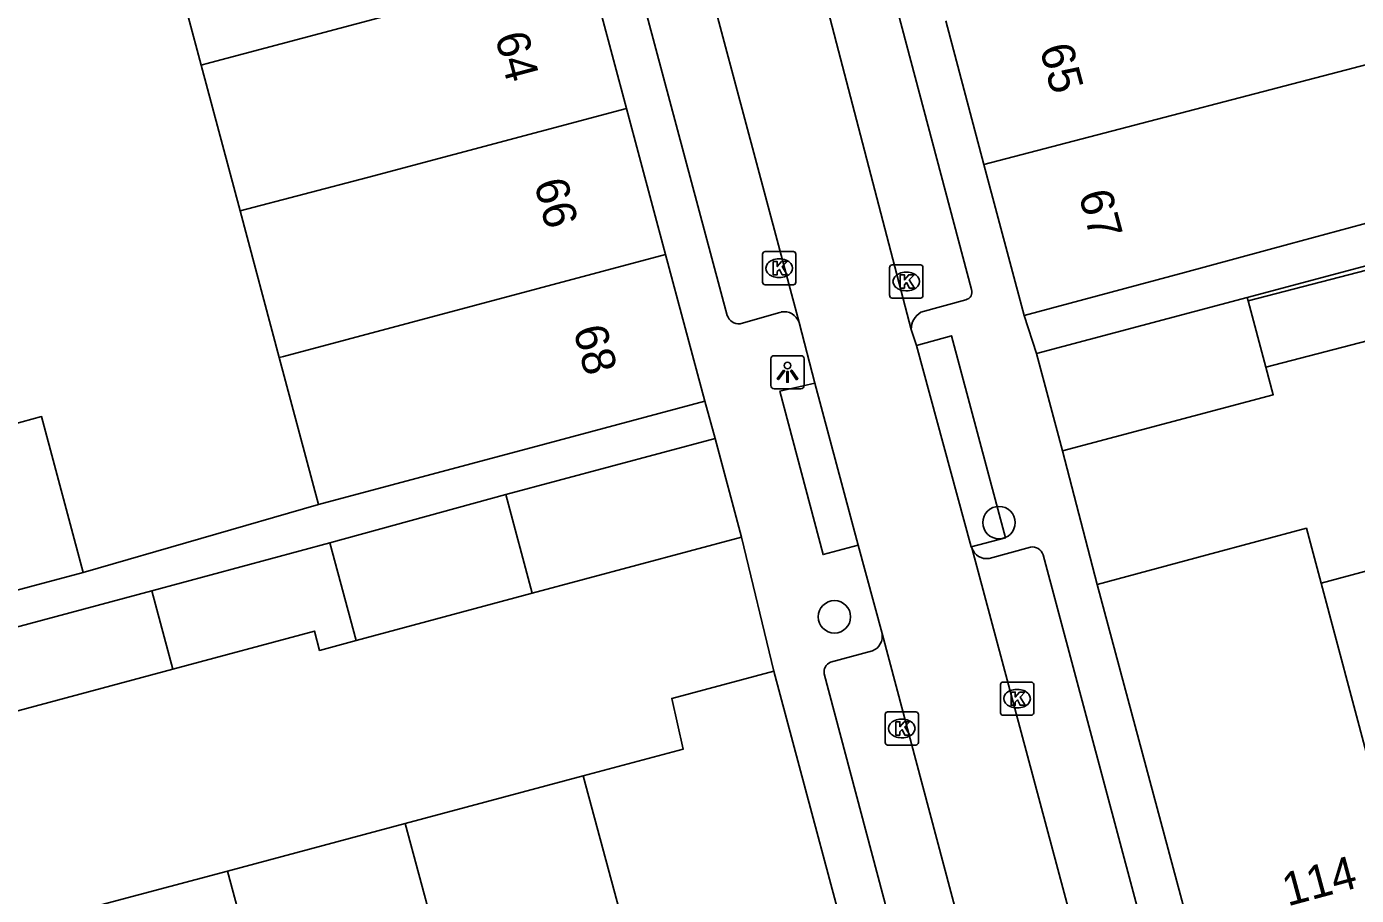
# Model space of a CAD drawing. Extents: x 162542 to 163144, y 380786 to 381511.
# Drawn here: x 162881.83 to 162921.91, y 380891.31 to 380917.49 of the extents above; entities that cross this region are included whole.
import ezdxf

# ---------------------------------------------------------------- set-up
doc = ezdxf.new("R2010")
doc.units = 0
for name, color, linetype in [('IMGEO_Boom', 7, 'Continuous'), ('IMGEO_Kolk', 7, 'Continuous'), ('IMGEO_Lichtpunt', 7, 'Continuous'), ('IMGEO_Muur', 7, 'Continuous'), ('IMGEO_Pand', 7, 'Continuous'), ('IMGEO_Pand_nummerreeks', 7, 'Continuous'), ('IMGEO_Rijbaan_lokaal_open', 7, 'Continuous'), ('IMGEO_Voetpad_open', 7, 'Continuous')]:
    doc.layers.add(name, color=color, linetype=linetype)

msp = doc.modelspace()

# ---------------------------------------------------------------- linework, layer by layer
at = {"layer": 'IMGEO_Boom'}
for centre in [(162911.14, 380902.545), (162906.18, 380899.706)]:
    msp.add_circle(centre, 0.489, dxfattribs=at)
at = {"layer": 'IMGEO_Kolk'}
for p, q in [((162904.015, 380909.786), (162904.015, 380910.638)), ((162904.09, 380910.712), (162904.942, 380910.712)), ((162905.016, 380910.638), (162905.016, 380909.786)), ((162904.503, 380910.492), (162904.528, 380910.492)), ((162907.845, 380909.385), (162907.845, 380910.237)), ((162907.92, 380910.311), (162908.772, 380910.311)), ((162908.846, 380910.237), (162908.846, 380909.385)), ((162904.526, 380909.932), (162904.501, 380909.932)), ((162908.333, 380910.091), (162908.358, 380910.091)), ((162904.942, 380909.712), (162904.09, 380909.712)), ((162908.356, 380909.531), (162908.331, 380909.531)), ((162908.772, 380909.311), (162907.92, 380909.311)), ((162911.185, 380896.815), (162911.185, 380897.667)), ((162911.26, 380897.741), (162912.112, 380897.741)), ((162911.673, 380897.521), (162911.698, 380897.521)), ((162912.186, 380897.667), (162912.186, 380896.815)), ((162911.696, 380896.961), (162911.671, 380896.961)), ((162907.709, 380895.917), (162907.709, 380896.769)), ((162907.784, 380896.843), (162908.636, 380896.843)), ((162908.197, 380896.623), (162908.222, 380896.623)), ((162908.71, 380896.769), (162908.71, 380895.917)), ((162912.112, 380896.741), (162911.26, 380896.741)), ((162908.636, 380895.843), (162907.784, 380895.843)), ((162908.22, 380896.063), (162908.195, 380896.063))]:
    msp.add_line(p, q, dxfattribs=at)
for points in [[(162904.015, 380909.786), (162904.015, 380910.638)], [(162904.09, 380910.712), (162904.942, 380910.712)], [(162905.016, 380910.638), (162905.016, 380909.786)], [(162904.336, 380910.412), (162904.459, 380910.412), (162904.459, 380910.261), (162904.589, 380910.412), (162904.753, 380910.412), (162904.607, 380910.261), (162904.76, 380910.012), (162904.608, 380910.012), (162904.523, 380910.176), (162904.459, 380910.109), (162904.459, 380910.012), (162904.336, 380910.012), (162904.336, 380910.412)], [(162907.845, 380909.385), (162907.845, 380910.237)], [(162907.92, 380910.311), (162908.772, 380910.311)], [(162908.846, 380910.237), (162908.846, 380909.385)], [(162908.166, 380910.011), (162908.289, 380910.011), (162908.289, 380909.86), (162908.419, 380910.011), (162908.583, 380910.011), (162908.437, 380909.86), (162908.59, 380909.611), (162908.438, 380909.611), (162908.353, 380909.775), (162908.289, 380909.708), (162908.289, 380909.611), (162908.166, 380909.611), (162908.166, 380910.011)], [(162904.942, 380909.712), (162904.09, 380909.712)], [(162908.772, 380909.311), (162907.92, 380909.311)], [(162911.185, 380896.815), (162911.185, 380897.667)], [(162911.26, 380897.741), (162912.112, 380897.741)], [(162911.506, 380897.441), (162911.629, 380897.441), (162911.629, 380897.29), (162911.759, 380897.441), (162911.923, 380897.441), (162911.777, 380897.29), (162911.93, 380897.041), (162911.778, 380897.041), (162911.693, 380897.205), (162911.629, 380897.138), (162911.629, 380897.041), (162911.506, 380897.041), (162911.506, 380897.441)], [(162912.186, 380897.667), (162912.186, 380896.815)], [(162907.709, 380895.917), (162907.709, 380896.769)], [(162907.784, 380896.843), (162908.636, 380896.843)], [(162908.71, 380896.769), (162908.71, 380895.917)], [(162912.112, 380896.741), (162911.26, 380896.741)], [(162908.03, 380896.543), (162908.153, 380896.543), (162908.153, 380896.392), (162908.283, 380896.543), (162908.447, 380896.543), (162908.301, 380896.392), (162908.454, 380896.143), (162908.302, 380896.143), (162908.217, 380896.307), (162908.153, 380896.24), (162908.153, 380896.143), (162908.03, 380896.143), (162908.03, 380896.543)], [(162908.636, 380895.843), (162907.784, 380895.843)]]:
    msp.add_lwpolyline(points, dxfattribs=at)
for centre, start, end in [((162904.092, 380910.636), 91.552, 178.448), ((162904.092, 380910.636), 91.552, 178.448), ((162904.94, 380910.636), 1.552, 88.448), ((162904.94, 380910.636), 1.552, 88.448), ((162907.922, 380910.235), 91.552, 178.448), ((162907.922, 380910.235), 91.552, 178.448), ((162908.77, 380910.235), 1.552, 88.448), ((162908.77, 380910.235), 1.552, 88.448), ((162904.092, 380909.788), 181.552, 268.448), ((162904.092, 380909.788), 181.552, 268.448), ((162904.94, 380909.788), 271.552, 358.448), ((162904.94, 380909.788), 271.552, 358.448), ((162907.922, 380909.387), 181.552, 268.448), ((162907.922, 380909.387), 181.552, 268.448), ((162908.77, 380909.387), 271.552, 358.448), ((162908.77, 380909.387), 271.552, 358.448), ((162911.262, 380897.665), 91.552, 178.448), ((162911.262, 380897.665), 91.552, 178.448), ((162912.11, 380897.665), 1.552, 88.448), ((162912.11, 380897.665), 1.552, 88.448), ((162907.786, 380896.767), 91.552, 178.448), ((162907.786, 380896.767), 91.552, 178.448), ((162908.634, 380896.767), 1.552, 88.448), ((162908.634, 380896.767), 1.552, 88.448), ((162911.262, 380896.817), 181.552, 268.448), ((162911.262, 380896.817), 181.552, 268.448), ((162912.11, 380896.817), 271.552, 358.448), ((162912.11, 380896.817), 271.552, 358.448), ((162907.786, 380895.919), 181.552, 268.448), ((162907.786, 380895.919), 181.552, 268.448), ((162908.634, 380895.919), 271.552, 358.448), ((162908.634, 380895.919), 271.552, 358.448)]:
    msp.add_arc(centre, 0.0765, start, end, dxfattribs=at)
for centre, major_axis, ratio, start_param, end_param in [((162904.502, 380910.212), (-0.387, 0.002), 0.722429, 4.712389, 7.853982), ((162904.527, 380910.212), (-0.39, 0.002), 0.717154, 1.570796, 4.712389), ((162908.332, 380909.811), (-0.387, 0.002), 0.722429, 4.712389, 7.853982), ((162908.357, 380909.811), (-0.39, 0.002), 0.717154, 1.570796, 4.712389), ((162911.672, 380897.241), (-0.387, 0.002), 0.722429, 4.712389, 7.853982), ((162911.697, 380897.241), (-0.39, 0.002), 0.717154, 1.570796, 4.712389), ((162908.196, 380896.343), (-0.387, 0.002), 0.722429, 4.712389, 7.853982), ((162908.221, 380896.343), (-0.39, 0.002), 0.717154, 1.570796, 4.712389)]:
    msp.add_ellipse(centre, major_axis=major_axis, ratio=ratio, start_param=start_param, end_param=end_param, dxfattribs=at)
at = {"layer": 'IMGEO_Lichtpunt'}
for p, q in [((162904.268, 380907.479), (162904.268, 380906.672)), ((162904.268, 380907.479), (162904.268, 380906.672)), ((162905.17, 380907.574), (162904.362, 380907.574)), ((162905.17, 380907.574), (162904.362, 380907.574)), ((162905.264, 380906.672), (162905.264, 380907.479)), ((162905.264, 380906.672), (162905.264, 380907.479)), ((162904.362, 380906.578), (162905.17, 380906.578)), ((162904.362, 380906.578), (162905.17, 380906.578))]:
    msp.add_line(p, q, dxfattribs=at)
for points in [[(162904.642, 380907.143), (162904.681, 380907.115), (162904.493, 380906.853), (162904.455, 380906.88), (162904.642, 380907.143)], [(162904.744, 380907.095), (162904.791, 380907.095), (162904.791, 380906.773), (162904.744, 380906.773), (162904.744, 380907.095)], [(162904.854, 380907.115), (162904.892, 380907.142), (162905.079, 380906.88), (162905.04, 380906.852), (162904.854, 380907.115)]]:
    msp.add_lwpolyline(points, dxfattribs=at)
msp.add_circle((162904.767, 380907.277), 0.0994, dxfattribs=at)
for centre, start, end in [((162904.362, 380907.479), 90, 180), ((162904.362, 380907.479), 90, 180), ((162905.17, 380907.479), 0, 90), ((162905.17, 380907.479), 0, 90), ((162904.362, 380906.672), 180, 270), ((162904.362, 380906.672), 180, 270), ((162905.17, 380906.672), 270, 0), ((162905.17, 380906.672), 270, 360)]:
    msp.add_arc(centre, 0.0946, start, end, dxfattribs=at)
at = {"layer": 'IMGEO_Muur'}
for points in [[(162913.056, 380904.704), (162914.099, 380900.681)], [(162903.383, 380902.102), (162904.356, 380898.072)]]:
    msp.add_lwpolyline(points, dxfattribs=at)
at = {"layer": 'IMGEO_Pand'}
for points in [[(162887.097, 380916.331), (162885.922, 380920.733)], [(162898.741, 380919.432), (162887.236, 380916.369), (162887.097, 380916.331)], [(162898.741, 380919.432), (162899.917, 380915.027)], [(162909.533, 380917.661), (162910.687, 380913.334)], [(162910.687, 380913.334), (162924.075, 380916.835)], [(162888.269, 380911.939), (162887.097, 380916.331)], [(162888.269, 380911.939), (162892.108, 380912.947), (162899.917, 380915.027)], [(162899.917, 380915.027), (162901.093, 380910.62)], [(162910.687, 380913.334), (162911.899, 380908.789)], [(162889.449, 380907.52), (162888.269, 380911.939)], [(162922.48, 380911.639), (162919.873, 380910.937), (162916.731, 380910.078), (162911.899, 380908.789)], [(162901.093, 380910.62), (162889.573, 380907.553), (162889.449, 380907.52)], [(162901.093, 380910.62), (162902.273, 380906.2)], [(162918.65, 380909.228), (162923.026, 380910.365), (162924.873, 380910.845)], [(162912.273, 380907.638), (162918.622, 380909.332)], [(162918.622, 380909.332), (162918.65, 380909.228)], [(162918.65, 380909.228), (162919.184, 380907.225)], [(162925.406, 380908.845), (162923.547, 380908.361), (162919.184, 380907.225)], [(162890.631, 380903.092), (162889.449, 380907.52)], [(162913.056, 380904.704), (162912.273, 380907.638)], [(162919.184, 380907.225), (162919.405, 380906.398), (162913.056, 380904.704)], [(162902.273, 380906.2), (162897.443, 380904.91), (162890.631, 380903.092)], [(162883.539, 380901.043), (162882.286, 380905.738), (162881.408, 380905.504)], [(162896.281, 380903.391), (162902.59, 380905.075)], [(162902.59, 380905.075), (162903.383, 380902.102)], [(162883.539, 380901.043), (162880.297, 380900.178), (162879.094, 380904.764)], [(162890.969, 380901.934), (162896.281, 380903.391)], [(162897.075, 380900.418), (162896.281, 380903.391)], [(162920.845, 380900.718), (162920.403, 380902.374), (162917.41, 380901.57), (162914.099, 380900.681)], [(162885.607, 380900.492), (162890.969, 380901.934)], [(162890.969, 380901.934), (162891.762, 380898.989)], [(162903.383, 380902.102), (162897.075, 380900.418)], [(162926.157, 380902.145), (162920.845, 380900.718)], [(162914.099, 380900.681), (162916.944, 380890.084)], [(162923.645, 380890.231), (162920.845, 380900.718)], [(162880.248, 380899.051), (162885.607, 380900.492)], [(162885.607, 380900.492), (162886.244, 380898.132)], [(162891.762, 380898.989), (162897.075, 380900.418)], [(162886.244, 380898.132), (162890.507, 380899.278), (162890.664, 380898.694), (162891.762, 380898.989)], [(162880.884, 380896.69), (162886.244, 380898.132)], [(162904.356, 380898.072), (162901.276, 380897.248), (162901.622, 380895.72), (162898.61, 380894.915)], [(162904.356, 380898.072), (162907.176, 380887.525)], [(162898.61, 380894.915), (162893.247, 380893.481)], [(162901.68, 380883.528), (162898.61, 380894.915)], [(162893.247, 380893.481), (162887.884, 380892.046)], [(162893.247, 380893.481), (162896.128, 380882.791)], [(162887.884, 380892.046), (162882.522, 380890.613)], [(162890.76, 380881.377), (162887.884, 380892.046)]]:
    msp.add_lwpolyline(points, dxfattribs=at)
at = {"layer": 'IMGEO_Rijbaan_lokaal_open'}
for points in [[(162908.496, 380908.364), (162903.922, 380925.897), (162903.826, 380926.209), (162903.679, 380926.571), (162903.211, 380927.653)], [(162900.912, 380924.329), (162905.118, 380908.579)], [(162905.591, 380906.748), (162905.118, 380908.579)], [(162908.657, 380907.882), (162908.496, 380908.364)], [(162910.301, 380901.82), (162908.657, 380907.882)], [(162905.591, 380906.748), (162906.892, 380901.868)], [(162907.616, 380899.205), (162906.892, 380901.868)], [(162910.325, 380901.789), (162910.301, 380901.82)], [(162910.325, 380901.789), (162915.164, 380883.698)], [(162907.616, 380899.205), (162911.965, 380882.844)]]:
    msp.add_lwpolyline(points, dxfattribs=at)
at = {"layer": 'IMGEO_Voetpad_open'}
for points in [[(162902.951, 380908.79), (162898.843, 380924.15), (162898.786, 380924.4), (162898.683, 380924.706), (162897.228, 380928.095), (162896.835, 380929.036), (162896.579, 380929.758), (162896.332, 380930.722), (162882.251, 380983.223), (162872.201, 381021.07), (162869.619, 381033.902), (162863.623, 381056.326)], [(162910.311, 380909.571), (162905.736, 380926.804)], [(162918.622, 380909.332), (162945.042, 380916.372)], [(162908.786, 380908.882), (162910.137, 380909.259)], [(162904.57, 380908.891), (162903.337, 380908.533)], [(162911.899, 380908.789), (162912.273, 380907.638)], [(162910.301, 380901.82), (162911.341, 380902.089), (162909.711, 380908.174), (162908.657, 380907.882)], [(162906.892, 380901.868), (162905.836, 380901.584), (162904.538, 380906.507), (162905.591, 380906.748)], [(162902.59, 380905.075), (162902.273, 380906.2)], [(162914.099, 380900.681), (162913.056, 380904.704)], [(162890.631, 380903.092), (162883.539, 380901.043)], [(162903.383, 380902.102), (162904.356, 380898.072)], [(162912.087, 380901.808), (162910.847, 380901.467)], [(162917.036, 380884.5), (162912.47, 380901.572)], [(162906.065, 380898.34), (162907.325, 380898.682)], [(162910.028, 380882.327), (162905.871, 380897.985)]]:
    msp.add_lwpolyline(points, dxfattribs=at)
for centre, radius, start, end in [((162910.092, 380909.489), 0.234, 281.0833, 20.6206), ((162903.303, 380908.9), 0.369, 197.3729, 275.3155), ((162904.662, 380908.415), 0.485, 19.8, 100.8905), ((162909.073, 380908.381), 0.578, 119.8374, 181.6784), ((162910.764, 380901.916), 0.457, 196.1669, 280.4957), ((162912.144, 380901.472), 0.341, 17.0517, 99.6665), ((162907.152, 380899.12), 0.471, 291.4839, 10.3325), ((162906.194, 380898.039), 0.328, 113.2566, 189.432)]:
    msp.add_arc(centre, radius, start, end, dxfattribs=at)

# ---------------------------------------------------------------- texts
at = {"layer": 'IMGEO_Pand_nummerreeks'}
for s, rotation, p in [('64', 284.9474, (162895.943, 380917.195)), ('65', 284.9344, (162912.36, 380916.841)), ('66', 284.9474, (162897.122, 380912.778)), ('67', 284.9344, (162913.534, 380912.438)), ('68', 284.9474, (162898.303, 380908.359)), ('114', 15.0974, (162919.839, 380890.979))]:
    msp.add_text(s, height=1, rotation=rotation, dxfattribs=at).set_placement(p)

doc.saveas('drawing.dxf')
